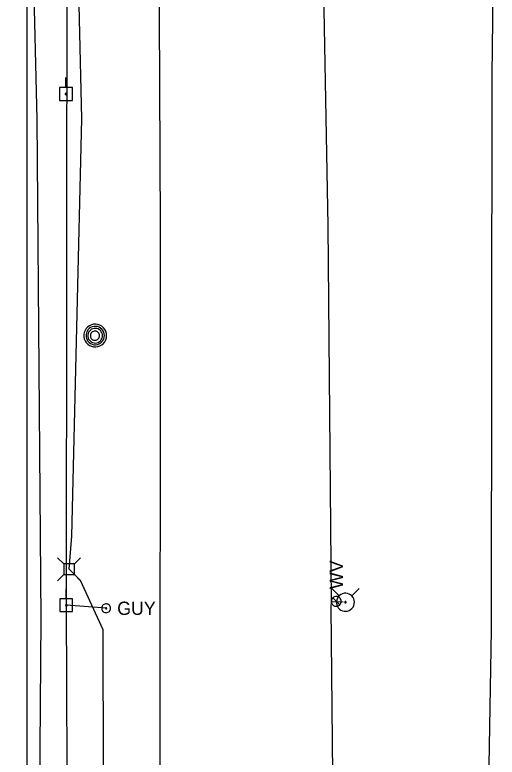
# Model space of a CAD drawing. Extents: x 596028 to 606371, y 330010 to 403088.
# Drawn here: x 602051.4 to 602191.2, y 374248.7 to 374464 of the extents above; entities that cross this region are included whole.
import ezdxf

# ---------------------------------------------------------------- set-up
doc = ezdxf.new("R2010")
doc.units = 0
for name, color, linetype in [('E_UTL_AG_Bold', 7, 'Continuous'), ('E_UTL_E_UG', 7, 'Continuous'), ('E_UTL_EGuyWire', 7, 'Continuous'), ('E_UTL_EPowerPole', 7, 'Continuous'), ('E_UTL_G_UG', 7, 'Continuous'), ('E_UTL_MH', 7, 'Continuous'), ('E_UTL_Overhead', 7, 'Continuous'), ('E_UTL_T_UG', 7, 'Continuous'), ('E_UTL_W', 7, 'Continuous'), ('E_UTL_W_UG', 7, 'Continuous'), ('E_UTL_WHydrant', 7, 'Continuous')]:
    doc.layers.add(name, color=color, linetype=linetype)

msp = doc.modelspace()

# ---------------------------------------------------------------- linework, layer by layer
at = {"layer": 'E_UTL_AG_Bold'}
for points in [[(602065.55, 374304.75), (602063.8, 374306.5)], [(602068.64, 374304.75), (602070.4, 374306.5)], [(602068.64, 374304.75), (602065.55, 374304.75)], [(602065.55, 374304.75), (602065.55, 374301.66)], [(602068.64, 374301.66), (602068.64, 374304.75)], [(602065.55, 374301.66), (602063.8, 374299.9)], [(602065.55, 374301.66), (602068.64, 374301.66)], [(602068.64, 374301.66), (602070.4, 374299.9)]]:
    msp.add_lwpolyline(points, dxfattribs=at)
at = {"layer": 'E_UTL_E_UG'}
msp.add_lwpolyline([(602191.01, 374175.79), (602191.11, 374176.72), (602188.82, 374193.49), (602188.65, 374229.59), (602189.6, 374285.55), (602189.76, 374446.58), (602190.8, 374525.64), (602189.83, 374584.47), (602191.23, 374696.18), (602190.41, 374730.71), (602189.8, 374841.34), (602188.8, 374937.75), (602189.8, 374979.95), (602189.67, 375069.12), (602188.62, 375154.8), (602189.71, 375202.32), (602189.71, 375202.98)], dxfattribs=at)
at = {"layer": 'E_UTL_EGuyWire'}
msp.add_line((602077.86, 374291.9), (602066.34, 374292.77), dxfattribs=at)
for points in [[(602079.14, 374291.9), (602079.12, 374292.14), (602079.05, 374292.37), (602078.94, 374292.59), (602078.79, 374292.78), (602078.6, 374292.94), (602078.39, 374293.06), (602078.16, 374293.14), (602077.92, 374293.18), (602077.68, 374293.17), (602077.44, 374293.11), (602077.22, 374293.01), (602077.02, 374292.87), (602076.85, 374292.69), (602076.72, 374292.49), (602076.63, 374292.26), (602076.58, 374292.02), (602076.58, 374291.78), (602076.63, 374291.54), (602076.72, 374291.31), (602076.85, 374291.1), (602077.02, 374290.93), (602077.22, 374290.79), (602077.44, 374290.68), (602077.68, 374290.63), (602077.92, 374290.62), (602078.16, 374290.65), (602078.39, 374290.73), (602078.6, 374290.85), (602078.79, 374291.01), (602078.94, 374291.2), (602079.05, 374291.42), (602079.12, 374291.65), (602079.14, 374291.9)], [(602078.02, 374291.9), (602078.02, 374291.93), (602078.01, 374291.96), (602077.99, 374291.98), (602077.98, 374292.01), (602077.95, 374292.03), (602077.93, 374292.04), (602077.9, 374292.05), (602077.87, 374292.06), (602077.84, 374292.06), (602077.81, 374292.05), (602077.78, 374292.04), (602077.75, 374292.02), (602077.73, 374292), (602077.72, 374291.97), (602077.71, 374291.94), (602077.7, 374291.91), (602077.7, 374291.88), (602077.71, 374291.85), (602077.72, 374291.82), (602077.73, 374291.8), (602077.75, 374291.78), (602077.78, 374291.76), (602077.81, 374291.75), (602077.84, 374291.74), (602077.87, 374291.74), (602077.9, 374291.74), (602077.93, 374291.75), (602077.95, 374291.77), (602077.98, 374291.79), (602077.99, 374291.81), (602078.01, 374291.84), (602078.02, 374291.87), (602078.02, 374291.9)]]:
    msp.add_lwpolyline(points, dxfattribs=at)
at = {"layer": 'E_UTL_EPowerPole'}
for points in [[(602066.22, 374442.85), (602066.22, 374445.76)], [(602068.06, 374442.85), (602064.38, 374442.85)], [(602064.38, 374442.85), (602064.38, 374439.16)], [(602068.06, 374439.16), (602068.06, 374442.85)], [(602066.49, 374441.01), (602066.49, 374441.05), (602066.47, 374441.09), (602066.45, 374441.13), (602066.42, 374441.17), (602066.39, 374441.2), (602066.35, 374441.22), (602066.31, 374441.24), (602066.26, 374441.24), (602066.22, 374441.24), (602066.17, 374441.23), (602066.13, 374441.21), (602066.09, 374441.19), (602066.06, 374441.15), (602066.04, 374441.12), (602066.02, 374441.07), (602066.01, 374441.03), (602066.01, 374440.98), (602066.02, 374440.94), (602066.04, 374440.9), (602066.06, 374440.86), (602066.09, 374440.83), (602066.13, 374440.8), (602066.17, 374440.78), (602066.22, 374440.77), (602066.26, 374440.77), (602066.31, 374440.77), (602066.35, 374440.79), (602066.39, 374440.81), (602066.42, 374440.84), (602066.45, 374440.88), (602066.47, 374440.92), (602066.49, 374440.96), (602066.49, 374441.01)], [(602064.38, 374439.16), (602068.06, 374439.16)], [(602066.31, 374294.61), (602066.31, 374297.52)], [(602068.15, 374294.61), (602064.47, 374294.61)], [(602064.47, 374294.61), (602064.47, 374290.92)], [(602068.15, 374290.92), (602068.15, 374294.61)], [(602066.58, 374292.77), (602066.58, 374292.81), (602066.56, 374292.85), (602066.54, 374292.9), (602066.51, 374292.93), (602066.48, 374292.96), (602066.44, 374292.98), (602066.4, 374293), (602066.35, 374293), (602066.31, 374293), (602066.26, 374292.99), (602066.22, 374292.97), (602066.18, 374292.95), (602066.15, 374292.91), (602066.13, 374292.88), (602066.11, 374292.83), (602066.1, 374292.79), (602066.1, 374292.74), (602066.11, 374292.7), (602066.13, 374292.66), (602066.15, 374292.62), (602066.18, 374292.59), (602066.22, 374292.56), (602066.26, 374292.54), (602066.31, 374292.53), (602066.35, 374292.53), (602066.4, 374292.53), (602066.44, 374292.55), (602066.48, 374292.57), (602066.51, 374292.6), (602066.54, 374292.64), (602066.56, 374292.68), (602066.58, 374292.72), (602066.58, 374292.77)], [(602064.47, 374290.92), (602068.15, 374290.92)]]:
    msp.add_lwpolyline(points, dxfattribs=at)
at = {"layer": 'E_UTL_G_UG'}
msp.add_lwpolyline([(602093.92, 373578.62), (602094.06, 373687.99), (602094.16, 373729.02), (602093.81, 373740.06), (602093.88, 373840.43), (602094.21, 373957.37), (602093.62, 374066.3), (602093.77, 374107.98), (602093.74, 374141.71), (602093.99, 374143.94), (602093.56, 374214.01), (602093.59, 374402.48), (602092.94, 374546.11)], dxfattribs=at)
at = {"layer": 'E_UTL_MH'}
for points in [[(602077.98, 374370.97), (602077.92, 374371.59), (602077.74, 374372.2), (602077.45, 374372.75), (602077.07, 374373.25), (602076.59, 374373.66), (602076.05, 374373.97), (602075.46, 374374.18), (602074.83, 374374.27), (602074.21, 374374.24), (602073.6, 374374.09), (602073.03, 374373.83), (602072.52, 374373.46), (602072.08, 374373.01), (602071.74, 374372.48), (602071.51, 374371.9), (602071.39, 374371.28), (602071.39, 374370.66), (602071.51, 374370.04), (602071.74, 374369.46), (602072.08, 374368.93), (602072.52, 374368.48), (602073.03, 374368.11), (602073.6, 374367.85), (602074.21, 374367.7), (602074.83, 374367.67), (602075.46, 374367.76), (602076.05, 374367.97), (602076.59, 374368.28), (602077.07, 374368.69), (602077.45, 374369.19), (602077.74, 374369.74), (602077.92, 374370.34), (602077.98, 374370.97)], [(602077.36, 374370.97), (602077.31, 374371.47), (602077.17, 374371.96), (602076.94, 374372.41), (602076.62, 374372.81), (602076.24, 374373.15), (602075.8, 374373.4), (602075.32, 374373.57), (602074.81, 374373.64), (602074.3, 374373.61), (602073.81, 374373.49), (602073.35, 374373.28), (602072.93, 374372.99), (602072.58, 374372.62), (602072.31, 374372.19), (602072.12, 374371.72), (602072.02, 374371.22), (602072.02, 374370.71), (602072.12, 374370.21), (602072.31, 374369.74), (602072.58, 374369.31), (602072.93, 374368.94), (602073.35, 374368.65), (602073.81, 374368.44), (602074.3, 374368.32), (602074.81, 374368.29), (602075.32, 374368.36), (602075.8, 374368.53), (602076.24, 374368.78), (602076.62, 374369.12), (602076.94, 374369.52), (602077.17, 374369.97), (602077.31, 374370.46), (602077.36, 374370.97)], [(602076.8, 374370.94), (602076.76, 374371.34), (602076.65, 374371.73), (602076.46, 374372.09), (602076.21, 374372.41), (602075.9, 374372.67), (602075.55, 374372.87), (602075.17, 374373.01), (602074.77, 374373.06), (602074.37, 374373.04), (602073.97, 374372.95), (602073.61, 374372.78), (602073.28, 374372.55), (602073, 374372.25), (602072.78, 374371.91), (602072.63, 374371.54), (602072.55, 374371.14), (602072.55, 374370.73), (602072.63, 374370.34), (602072.78, 374369.96), (602073, 374369.62), (602073.28, 374369.33), (602073.61, 374369.09), (602073.97, 374368.92), (602074.37, 374368.83), (602074.77, 374368.81), (602075.17, 374368.87), (602075.55, 374369), (602075.9, 374369.2), (602076.21, 374369.47), (602076.46, 374369.79), (602076.65, 374370.15), (602076.76, 374370.53), (602076.8, 374370.94)], [(602075.94, 374370.92), (602075.92, 374371.17), (602075.85, 374371.42), (602075.73, 374371.64), (602075.58, 374371.84), (602075.38, 374372.01), (602075.16, 374372.13), (602074.93, 374372.22), (602074.68, 374372.25), (602074.42, 374372.24), (602074.18, 374372.18), (602073.95, 374372.07), (602073.74, 374371.93), (602073.56, 374371.74), (602073.43, 374371.53), (602073.33, 374371.3), (602073.29, 374371.05), (602073.29, 374370.79), (602073.33, 374370.55), (602073.43, 374370.31), (602073.56, 374370.1), (602073.74, 374369.91), (602073.95, 374369.77), (602074.18, 374369.66), (602074.42, 374369.6), (602074.68, 374369.59), (602074.93, 374369.63), (602075.16, 374369.71), (602075.38, 374369.84), (602075.58, 374370), (602075.73, 374370.2), (602075.85, 374370.43), (602075.92, 374370.67), (602075.94, 374370.92)]]:
    msp.add_lwpolyline(points, dxfattribs=at)
at = {"layer": 'E_UTL_Overhead'}
msp.add_lwpolyline([(602066.88, 372572.55), (602066.55, 372750.09), (602066.67, 372928.36), (602066.71, 373104.63), (602066.76, 373255.95), (602066.7, 373401.26), (602066.33, 373549.72), (602066.53, 373686.74), (602066.09, 373819.32), (602065.08, 373973.66), (602066.98, 374151.67), (602066.34, 374292.77), (602066.62, 374583.45)], dxfattribs=at)
at = {"layer": 'E_UTL_T_UG'}
for points in [[(602055.02, 373190.4), (602054.9, 376316.68), (602051.39, 376320.34), (602051.52, 376386.68)], [(602070.78, 374433.81), (602067.22, 374586.74), (602070.25, 374597.55), (602069.04, 374739.81), (602070.66, 374861.41), (602066.6, 374866.21), (602069.17, 374876.1), (602069.09, 375015.57), (602070.96, 375145.47), (602068.51, 375148.1), (602064.52, 375148.61), (602067.66, 375153.18), (602068.79, 375286.04), (602066.15, 375291.57), (602069.1, 375326.67), (602071.97, 375328.85), (602089.02, 375330.26), (602134.43, 375325.05), (602144.24, 375326.52)], [(602068.58, 373258.01), (602057.27, 373266.13), (602059.52, 373401.16), (602060.46, 373547.72), (602058.7, 373687.55), (602059.6, 373852.23), (602058.36, 373960.35), (602056.34, 374107.97), (602058.51, 374151.79), (602063.85, 374154.37), (602057.74, 374155.62), (602058.05, 374163.73), (602058.99, 374288.87), (602057.85, 374433.74), (602053.94, 374597.47)], [(602070.89, 373551.02), (602070.13, 373685.71), (602067.88, 373689.9), (602069.25, 373697.02), (602070.39, 373797.49), (602066.2, 373808.37), (602070.91, 373817.86), (602069.66, 373851.44), (602071.5, 373970.08), (602067.89, 373979.66), (602070.17, 373987.87), (602068.15, 374106.5), (602066.88, 374153.3), (602077.31, 374161.73), (602076.96, 374285.68), (602070.42, 374299.98), (602067.1, 374303.2), (602067.95, 374312.77), (602070.78, 374433.81)]]:
    msp.add_lwpolyline(points, dxfattribs=at)
at = {"layer": 'E_UTL_W'}
for points in [[(602144.59, 374295.32), (602144.32, 374295.29), (602144.06, 374295.21), (602143.82, 374295.09), (602143.61, 374294.92), (602143.43, 374294.72), (602143.29, 374294.48), (602143.21, 374294.23), (602143.17, 374293.96), (602143.18, 374293.69), (602143.24, 374293.42), (602143.36, 374293.18), (602143.51, 374292.96), (602143.71, 374292.77), (602143.94, 374292.62), (602144.19, 374292.52), (602144.46, 374292.47), (602144.73, 374292.47), (602144.99, 374292.52), (602145.24, 374292.62), (602145.47, 374292.77), (602145.67, 374292.96), (602145.83, 374293.18), (602145.94, 374293.42), (602146, 374293.69), (602146.02, 374293.96), (602145.98, 374294.23), (602145.89, 374294.48), (602145.75, 374294.72), (602145.58, 374294.92), (602145.36, 374295.09), (602145.12, 374295.21), (602144.86, 374295.29), (602144.59, 374295.32)], [(602145.6, 374292.88), (602143.58, 374294.9)]]:
    msp.add_lwpolyline(points, dxfattribs=at)
at = {"layer": 'E_UTL_W_UG'}
for points in [[(602142.11, 374149.84), (602144.55, 374180.63), (602143.9, 374214.61), (602143.15, 374292.25), (602143.21, 374293.77), (602142.23, 374402.89), (602139.57, 374549.01)], [(602143.21, 374293.77), (602144.59, 374293.89), (602146.59, 374293.77)]]:
    msp.add_lwpolyline(points, dxfattribs=at)
at = {"layer": 'E_UTL_WHydrant'}
for points in [[(602145.4, 374295.48), (602143.26, 374297.62)], [(602149.07, 374295.48), (602151.21, 374297.62)], [(602149.86, 374293.65), (602149.81, 374294.14), (602149.67, 374294.62), (602149.44, 374295.07), (602149.13, 374295.46), (602148.76, 374295.78), (602148.33, 374296.03), (602147.85, 374296.2), (602147.36, 374296.27), (602146.86, 374296.24), (602146.38, 374296.13), (602145.93, 374295.92), (602145.52, 374295.63), (602145.17, 374295.27), (602144.91, 374294.85), (602144.72, 374294.39), (602144.63, 374293.9), (602144.63, 374293.4), (602144.72, 374292.91), (602144.91, 374292.45), (602145.17, 374292.03), (602145.52, 374291.67), (602145.93, 374291.38), (602146.38, 374291.17), (602146.86, 374291.05), (602147.36, 374291.03), (602147.85, 374291.1), (602148.33, 374291.26), (602148.76, 374291.51), (602149.13, 374291.84), (602149.44, 374292.23), (602149.67, 374292.67), (602149.81, 374293.15), (602149.86, 374293.65)], [(602147.44, 374293.65), (602147.43, 374293.69), (602147.42, 374293.72), (602147.41, 374293.76), (602147.38, 374293.79), (602147.35, 374293.81), (602147.32, 374293.83), (602147.28, 374293.84), (602147.25, 374293.85), (602147.21, 374293.85), (602147.17, 374293.84), (602147.14, 374293.82), (602147.11, 374293.8), (602147.08, 374293.77), (602147.06, 374293.74), (602147.04, 374293.7), (602147.04, 374293.67), (602147.04, 374293.63), (602147.04, 374293.59), (602147.06, 374293.56), (602147.08, 374293.52), (602147.11, 374293.5), (602147.14, 374293.47), (602147.17, 374293.46), (602147.21, 374293.45), (602147.25, 374293.45), (602147.28, 374293.45), (602147.32, 374293.47), (602147.35, 374293.48), (602147.38, 374293.51), (602147.41, 374293.54), (602147.42, 374293.57), (602147.43, 374293.61), (602147.44, 374293.65)]]:
    msp.add_lwpolyline(points, dxfattribs=at)

# ---------------------------------------------------------------- texts
at = {"layer": 'E_UTL_EGuyWire'}
msp.add_text('GUY', height=3.85, dxfattribs=at).set_placement((602081.07, 374289.97))
at = {"layer": 'E_UTL_W'}
msp.add_text('WV', height=3.85, rotation=90, dxfattribs=at).set_placement((602146.52, 374297.46))

doc.saveas('drawing.dxf')
